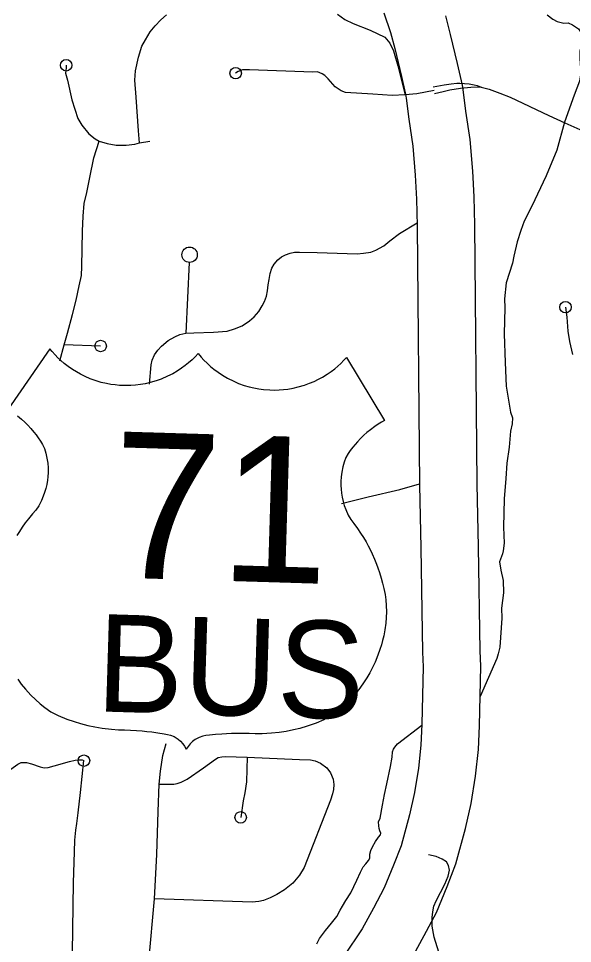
# Model space of a CAD drawing. Extents: x 653372 to 905732, y 627442 to 787275.
# Drawn here: x 658285 to 660688, y 758749 to 762760 of the extents above; entities that cross this region are included whole.
import ezdxf

# ---------------------------------------------------------------- set-up
doc = ezdxf.new("R2010")
doc.units = 0
for name, color, linetype in [('15', 7, 'Continuous'), ('22', 7, 'Continuous'), ('33', 7, 'Continuous'), ('35', 7, 'Continuous')]:
    doc.layers.add(name, color=color, linetype=linetype)

msp = doc.modelspace()

# ---------------------------------------------------------------- linework, layer by layer
at = {"layer": '15'}
for points in [[(659869.3, 762784.4), (659898.4, 762699.1), (659916.8, 762629), (659945.8, 762508.6), (659961.7, 762436.8), (659964.6, 762423.2), (659966.1, 762414.6), (659978, 762323.4), (659995.1, 762206.6), (660005.5, 762080.3), (660011.8, 761975.9), (660014.2, 761861.3), (660024.2, 760736.7), (660029.9, 760464.4), (660037.1, 760011.8), (660039.5, 759948.9), (660034.5, 759700.9), (660030.4, 759609.2), (660019.7, 759509.1), (660002.2, 759403.9), (659981.1, 759307.2), (659944.4, 759173.5), (659911.6, 759089.3), (659871.1, 758990.7), (659824.6, 758903.1), (659774.9, 758813.1), (659696.5, 758695.1)], [(659988.8, 758683.3), (660044.4, 758784), (660097.7, 758884.4), (660143.7, 758996.4), (660182, 759094.9), (660224, 759247.5), (660247.8, 759356.8), (660267.5, 759475.2), (660279.8, 759590.3), (660284.4, 759692.8), (660289.6, 759951.1), (660287, 760018.6), (660279.8, 760469), (660274.2, 760740.4), (660264.1, 761865.1), (660261.6, 761986), (660254.9, 762098), (660243.6, 762235.1), (660225.6, 762357.7), (660213.3, 762452.6), (660210, 762470.8), (660206, 762489.7), (660189.4, 762565), (660159.3, 762690), (660137.9, 762771.3)]]:
    msp.add_lwpolyline(points, dxfattribs=at)
at = {"layer": '22'}
for points in [[(659064.1, 761307.2), (659050.5, 761292.8), (659037.5, 761280.3), (659022.8, 761267.3), (659007, 761254.6), (658991.8, 761243.5), (658973.3, 761231.4), (658953.6, 761219.8), (658931.2, 761208.4), (658902.8, 761196.3), (658881.1, 761188.6), (658856.5, 761181.4), (658834.2, 761176.3), (658813.6, 761172.7), (658791.9, 761170), (658771.9, 761168.6), (658744.7, 761168.1), (658722.6, 761169), (658703.4, 761170.8), (658685.1, 761173.3), (658666.7, 761176.6), (658643.5, 761182.1), (658622.1, 761188.4), (658596, 761197.7), (658574, 761207.2), (658554.1, 761217.1), (658535.8, 761227.3), (658519, 761237.9), (658500.2, 761251.1), (658483.1, 761264.5), (658468.3, 761277.2), (658455.9, 761289), (658443.3, 761301.9), (658430.9, 761315.8), (658420.9, 761327.9), (658239.9, 761065.5)], [(659064.1, 761307.2), (659076.8, 761292), (659088.9, 761278.7), (659102.8, 761264.9), (659117.9, 761251.2), (659132.4, 761239.2), (659150.1, 761226), (659169.1, 761213.4), (659190.8, 761200.6), (659218.4, 761186.8), (659239.6, 761177.8), (659263.7, 761169.2), (659285.7, 761162.7), (659306, 761157.9), (659327.5, 761153.9), (659347.3, 761151.3), (659374.5, 761149.2), (659396.6, 761148.8), (659415.9, 761149.4), (659434.3, 761150.8), (659452.9, 761153), (659476.4, 761157.1), (659498.1, 761162.1), (659524.7, 761169.8), (659547.2, 761178), (659567.7, 761186.6), (659586.6, 761195.8), (659604, 761205.3), (659623.5, 761217.3), (659641.4, 761229.7), (659656.9, 761241.5), (659670, 761252.5), (659683.4, 761264.7), (659696.6, 761277.8), (659707.3, 761289.3), (659872.2, 761016.5), (659859.7, 761009.5), (659844.6, 761000.3), (659830.4, 760990.9), (659811.4, 760977), (659796.2, 760964.6), (659782.6, 760952.7), (659768.9, 760939.5), (659754.6, 760924.6), (659744.4, 760913.1), (659734.4, 760900.8), (659724.1, 760887.4), (659714.1, 760873.2), (659704.7, 760856.5), (659697.4, 760835.8), (659691.7, 760815.3), (659687.2, 760793.3), (659684.5, 760772.9), (659683.2, 760753.1), (659683.1, 760734.5), (659683.9, 760719.6), (659685.8, 760701.3), (659688.7, 760684.1), (659692.9, 760665.4), (659697.7, 760649), (659704.2, 760630.5), (659714.8, 760606.6), (659725.8, 760587.7), (659739.2, 760570.6), (659755.4, 760548.3), (659768.6, 760528.8), (659780.9, 760509.4), (659792.1, 760490.3), (659801.5, 760473.3), (659809.7, 760457.3), (659818.9, 760438.3), (659828.7, 760416.2), (659837.4, 760394.6), (659843.4, 760378.5), (659850.5, 760357.9), (659858.2, 760332.7), (659864.2, 760311.8), (659869.8, 760289), (659874.8, 760262.5), (659878, 760239.1), (659880, 760214.6), (659880.8, 760188), (659880.2, 760163), (659878.3, 760138.5), (659874.5, 760109.9), (659869.2, 760082.9), (659864.1, 760062.4), (659858.9, 760044.5), (659852.4, 760024.2), (659843.7, 759999.1), (659831.3, 759968.6), (659820.8, 759946.2), (659808.7, 759923.2), (659795.4, 759900.7), (659778.4, 759874.9), (659760.8, 759851.3), (659743.9, 759830.8), (659724.7, 759809.8), (659700, 759785.7), (659679.2, 759767.5), (659657.8, 759750.6)], [(658280.1, 761037.4), (658298.2, 761022.4), (658312.7, 761009.2), (658325.5, 760996.5), (658338.5, 760982.5), (658351.8, 760966.8), (658361.3, 760954.6), (658370.6, 760941.8), (658380, 760927.7), (658389.2, 760913), (658397.5, 760895.7), (658403.6, 760874.7), (658408.1, 760853.8), (658411.2, 760831.6), (658412.7, 760811.1), (658412.8, 760791.2), (658411.7, 760772.7), (658410.1, 760757.9), (658407.1, 760739.7), (658403.2, 760722.7), (658397.8, 760704.3), (658392.1, 760688.2), (658384.4, 760670.1), (658372.5, 760646.9), (658360.4, 760628.7), (658346, 760612.4), (658328.4, 760591.2), (658314.1, 760572.5), (658300.7, 760553.8), (658288.3, 760535.5), (658278, 760519)], [(658281.2, 759895.7), (658296.9, 759874.2), (658314.8, 759852.1), (658337.9, 759826.6), (658357.7, 759807.2), (658378, 759789.1)], [(658378, 759789.1), (658399.2, 759772), (658424.8, 759754.2), (658457.1, 759738.5), (658494.9, 759722.7), (658525.9, 759711.6), (658553.8, 759702.9), (658585.4, 759694.7), (658615.1, 759688.3), (658647.1, 759682.9), (658687.4, 759678.2), (658718.3, 759676.2), (658744.8, 759675.5), (658770.6, 759674.5), (658796.3, 759672.9), (658820.7, 759670.9), (658842, 759668.9), (658862.9, 759666.5), (658889.7, 759662.9), (658915.9, 759658.8), (658931.6, 759656.1), (658944.6, 759653.2), (658960.1, 759646.2), (658969, 759640.9), (658976.7, 759635.5), (658987.2, 759626.5), (658997.2, 759615.7), (659005.3, 759604.6), (659012.6, 759591.9)], [(659657.8, 759750.6), (659635.6, 759734.9), (659609, 759718.6), (659575.8, 759704.9), (659537.1, 759691.4), (659505.5, 759682.2), (659477.1, 759675.2), (659445.1, 759668.8), (659415.1, 759664.3), (659382.8, 759660.8), (659342.3, 759658.5), (659311.3, 759658.4), (659284.8, 759659.3), (659259, 759659.8), (659233.3, 759659.8), (659208.8, 759659.3), (659187.4, 759658.5), (659166.4, 759657.3), (659139.4, 759655.4), (659113, 759652.9), (659097.2, 759651.2), (659084.1, 759649), (659068.2, 759642.9), (659059, 759638.2), (659051, 759633.3), (659039.9, 759624.9), (659029.3, 759614.7), (659020.6, 759604.2), (659012.6, 759591.9)]]:
    msp.add_lwpolyline(points, dxfattribs=at)
at = {"layer": '33'}
msp.add_line((658641, 761339.8), (658482.5, 761344.5), dxfattribs=at)
for points in [[(658809.8, 762220.7), (658805.3, 762272.8), (658794.7, 762419), (658789.9, 762492.1), (658792.2, 762533), (658804.9, 762591.5), (658819.3, 762640.1), (658835.2, 762667.6), (658856.2, 762701.9), (658876.9, 762727.3), (658902.7, 762753.5), (658927.3, 762775.7)], [(659668.7, 762778.3), (659700, 762755.4), (659737, 762737.9), (659810.1, 762708.7), (659873.5, 762679.2), (659895.7, 762652.6), (659910.7, 762620.2), (659929.7, 762554.6), (659961.9, 762428.8)], [(658491.2, 762557), (658490.9, 762546), (658489.2, 762522.1), (658497.3, 762491.9), (658515.7, 762406.4), (658542.2, 762326.6), (658559.3, 762297.1), (658590.2, 762259.3), (658616.5, 762238.5), (658635.2, 762228.5), (658668.8, 762217.9), (658707.6, 762210.8), (658751.5, 762210.4), (658788.6, 762214.3), (658809.8, 762220.7), (658854.9, 762227.3)], [(660087.3, 762447), (660012, 762433.3), (659961.9, 762428.8), (659904.9, 762426.5), (659822.1, 762432), (659702.5, 762438.6), (659683.7, 762446.1), (659658.3, 762463.9), (659628.4, 762498.7), (659613.8, 762512.2), (659602, 762519.5), (659582.3, 762529.1), (659561.3, 762527.7), (659286.9, 762537), (659255.9, 762536.9), (659237.9, 762530.4), (659226.6, 762522.8)], [(660083.9, 762463.2), (660131.4, 762471.6), (660161.9, 762476.5), (660186.1, 762478.9), (660199.1, 762479), (660219.6, 762478.4), (660239.6, 762476.9), (660261.8, 762472.6), (660274.6, 762469.1), (660292.3, 762462.3), (660276.7, 762461.9), (660246.7, 762460.6), (660201.9, 762456.1), (660155.7, 762448.6), (660127, 762442.3), (660089.7, 762433.6)], [(660292.3, 762462.3), (660326.8, 762452.8), (660373.2, 762436.2), (660416.8, 762418), (660585.6, 762339.2), (660654.3, 762307.7), (660719.1, 762278.5)], [(658559.8, 761685.2), (658562.5, 761838), (658564.5, 761902.9), (658570.1, 761957.7), (658580.5, 762005.3), (658594.5, 762070.8), (658612, 762155.2), (658635.2, 762228.5)], [(658853, 761174.5), (658860.4, 761257.8), (658865.1, 761278.4), (658875.1, 761301.3), (658888.6, 761322.1), (658904.9, 761339.8), (658933.3, 761363), (658963, 761379.7), (658985, 761389.7), (659010.1, 761395.4), (659045.8, 761397.1), (659131, 761399.6), (659190.3, 761404.1), (659222, 761413.8), (659254.8, 761427.1), (659286.4, 761448.9), (659307.3, 761466.7), (659327.4, 761489.3), (659341.1, 761513.4), (659351.4, 761533.4), (659360.8, 761556.2), (659365.2, 761578.3), (659368.3, 761605.1), (659371.3, 761628.8), (659376.3, 761654.1), (659383, 761677.5), (659393.2, 761694.3), (659409, 761713.3), (659426.1, 761727.1), (659443, 761734.9), (659463.5, 761741.9), (659482.6, 761746), (659503.4, 761747.2), (659579.7, 761745.4), (659754.4, 761740.1), (659780.9, 761742.1), (659812.9, 761747.2), (659834.4, 761754.8), (659868.8, 761774.6), (659895.3, 761795.6), (659937.4, 761827.1), (660014, 761874.5)], [(658464.5, 761276.1), (658482.5, 761344.5), (658496.8, 761395.2), (658518.4, 761476.6), (658535.2, 761538.9), (658547.7, 761601.4), (658557.5, 761644.8), (658559.8, 761685.2)], [(659025, 761702.1), (659010.1, 761395.4)], [(660657.8, 761508.2), (660662.9, 761465.1), (660667.9, 761403.7), (660674.8, 761359.7), (660688.5, 761303.6)], [(659685.8, 760656.4), (659802.2, 760685.5), (659938.9, 760717.6), (660024.1, 760742.9)], [(658727.4, 757889.2), (658728.4, 757920.3), (658730.3, 757943.7), (658740.3, 757965.6), (658775.5, 758005.6), (658831.4, 758074.1), (658838.9, 758090.3), (658843, 758110.1), (658844.4, 758274), (658844.3, 758504.7), (658845.4, 758579.7), (658850.5, 758672), (658874.5, 758943.6), (658884.3, 759135.2), (658889.9, 759321.3), (658894.7, 759440.4), (658899.9, 759496.8), (658910.1, 759564.4), (658925.7, 759616.6)], [(658894.7, 759440.4), (658935.8, 759439.5), (658958.6, 759439.7), (658972.2, 759442.7), (658990.9, 759448.8), (659016.6, 759461.6), (659087.2, 759510.9), (659139.7, 759548.9), (659150.9, 759555.3), (659166.2, 759559.1), (659180.5, 759560.3), (659277.3, 759556.6), (659503.8, 759547.3), (659551.8, 759545), (659571.8, 759541), (659595.1, 759531), (659621.5, 759511.7), (659637.7, 759489.3), (659649.5, 759461.9), (659652.1, 759438.3), (659650.7, 759417.2), (659646.7, 759398.8), (659637.5, 759370.4), (659523.4, 759079.2), (659503, 759046.1), (659474.1, 759011.6), (659438.7, 758981.4), (659406, 758961.3), (659377, 758947), (659348, 758936.1), (659326.8, 758931.7), (659298.8, 758928.3), (658874.5, 758943.6)], [(659277.3, 759556.6), (659275.7, 759505.3), (659273.2, 759450.6), (659266.7, 759402.7), (659259.8, 759367.5), (659248.4, 759296.2)], [(658136.8, 759434.4), (658168.8, 759451.5), (658220.3, 759483.5), (658282.3, 759527.5), (658296.4, 759534), (658307.6, 759534.7), (658319.3, 759534.3), (658341.5, 759527.8), (658378.4, 759516), (658390.5, 759512), (658399, 759511.7), (658412.9, 759512.9), (658439.7, 759519), (658505.2, 759538.3), (658529.9, 759544.5), (658546.5, 759546.2), (658560.3, 759545.2), (658568.4, 759542.1)], [(658476.4, 758234), (658486.6, 758243.2), (658495.3, 758252.9), (658501.2, 758265), (658505.6, 758282.6), (658507.2, 758299.8), (658510.2, 758471.9), (658518.4, 758710.1), (658523.6, 759012.3), (658527.6, 759146.6), (658529.7, 759197.7), (658533.8, 759240.9), (658537.4, 759269.1), (658543.8, 759315.3), (658553.7, 759403.9), (658568.4, 759542.1)], [(660108.2, 758711.2), (660088.4, 758777.3), (660078.9, 758824.4), (660079.2, 758861.9), (660081.5, 758886.8), (660086.9, 758910.8), (660096.2, 758934.2), (660134.3, 759007.2), (660148.6, 759041.1), (660154, 759067.5), (660150.7, 759087.1), (660141.1, 759103), (660121.9, 759115.2), (660096.5, 759126.2), (660063.2, 759134.2)]]:
    msp.add_lwpolyline(points, dxfattribs=at)
for centre, radius in [((658491.2, 762557), 25), ((659226.6, 762522.8), 25), ((659026.9, 761735.4), 33.4), ((660657.8, 761508.2), 25), ((658641, 761339.8), 25), ((658568.4, 759542.1), 25), ((659248.4, 759296.2), 25)]:
    msp.add_circle(centre, radius, dxfattribs=at)
at = {"layer": '35'}
for points in [[(660577.8, 762775.2), (660602.7, 762756.2), (660620.7, 762746), (660650.9, 762739), (660669.2, 762740.9), (660687.2, 762731.9), (660713.5, 762715.2), (660728.6, 762692.9), (660731.8, 762675.7), (660731.3, 762661.1), (660719.1, 762617.7), (660719.3, 762584.3), (660723, 762546.5), (660722.1, 762515.9), (660718.8, 762488), (660695.1, 762426.8), (660653.8, 762309.9)], [(660653.8, 762309.9), (660619.5, 762189.1), (660573.6, 762078.2), (660510.9, 761946), (660477.9, 761880.8), (660463.2, 761840.9), (660448.3, 761791.6), (660434, 761728.9), (660427.6, 761699.5), (660399.7, 761613.8), (660392.5, 761544.6), (660394.1, 761504.7), (660390.8, 761392.3), (660396.4, 761269), (660400.5, 761166), (660418.8, 761053.5), (660427, 761028), (660426.3, 761002.7), (660418.8, 760970.3), (660412.7, 760901.8), (660403.5, 760831.9), (660399.4, 760764.8), (660392, 760676.7), (660388.3, 760553.9), (660391.4, 760484.5), (660387.7, 760452.3), (660384.9, 760438.6), (660371.4, 760403.8), (660376.6, 760368.5), (660386.6, 760322.6), (660388, 760270.3), (660379.9, 760203.8), (660381.7, 760159.2), (660376.1, 760076.6), (660372.7, 760034.8), (660365.5, 760005), (660359.8, 759984.5), (660287, 759820.3)], [(659579.4, 758747.4), (659590.9, 758770.8), (659615.7, 758805.3), (659642.5, 758836.9), (659665, 758867.2), (659679.4, 758893.3), (659690.8, 758911.7), (659705, 758936.2), (659726.1, 758969.4), (659752.2, 759023.3), (659767.6, 759058.8), (659779.1, 759081.5), (659791.7, 759095.5), (659803.6, 759108.8), (659808.2, 759118.7), (659808.5, 759125.9), (659808.1, 759137.4), (659813.6, 759152.4), (659820.5, 759168.7), (659832.7, 759192), (659846.2, 759210.3), (659855.2, 759220.8), (659856.8, 759227.9), (659852.8, 759237.4), (659848.8, 759247.6), (659847.7, 759259.9), (659846.1, 759277.2), (659853, 759292.8), (659864.1, 759349.5), (659872.7, 759396), (659881.9, 759441.8), (659897.8, 759516.1), (659905.6, 759557.6), (659907.7, 759580.6), (659910.9, 759591.3), (659917.7, 759601.1), (659928.8, 759614.5), (660034.3, 759696.2)]]:
    msp.add_lwpolyline(points, dxfattribs=at)

# ---------------------------------------------------------------- texts
at = {"layer": '22'}
for s, height, p in [('71', 633.6, (658682.1, 760336.6)), ('BUS', 422.4, (658618.2, 759756))]:
    msp.add_text(s, height=height, rotation=358.28, dxfattribs=at).set_placement(p)

doc.saveas('drawing.dxf')
